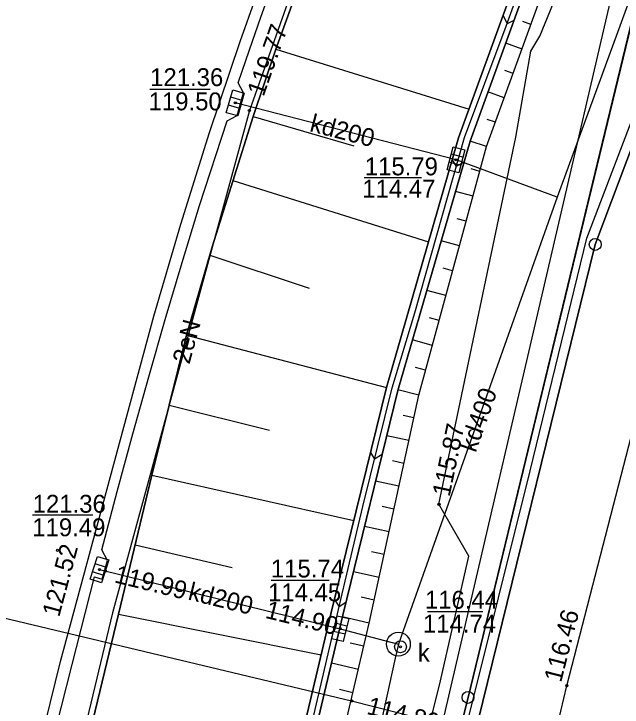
# Model space of a CAD drawing. Extents: x 6424617 to 6425697, y 5665845 to 5667190.
# Drawn here: x 6425405.28 to 6425430.8, y 5666658.75 to 5666687.83 of the extents above; entities that cross this region are included whole.
import ezdxf

# ---------------------------------------------------------------- set-up
doc = ezdxf.new("R2010")
doc.units = 0
for name, color, linetype in [('Warstwa 1', 7, 'Continuous'), ('Warstwa 10', 7, 'Continuous'), ('Warstwa 12', 7, 'Continuous'), ('Warstwa 13', 7, 'Continuous'), ('Warstwa 14', 7, 'Continuous'), ('Warstwa 15', 7, 'Continuous'), ('Warstwa 16', 7, 'Continuous'), ('Warstwa 2', 7, 'Continuous'), ('Warstwa 20', 7, 'Continuous'), ('Warstwa 21', 7, 'Continuous'), ('Warstwa 25', 7, 'Continuous'), ('Warstwa 4', 7, 'Continuous'), ('Warstwa 5', 7, 'Continuous'), ('Warstwa 6', 7, 'Continuous'), ('Warstwa 8', 7, 'Continuous'), ('Warstwa 9', 7, 'Continuous')]:
    doc.layers.add(name, color=color, linetype=linetype)

msp = doc.modelspace()

# ---------------------------------------------------------------- linework, layer by layer
at = {"layer": 'Warstwa 1'}
for p, q in [((6425424.332, 5666659.157), (6425447.915, 5666756.464)), ((6425424.332, 5666659.157), (6425447.915, 5666756.464)), ((6425429.67, 5666678.16), (6425441.06, 5666708.4)), ((6425429.67, 5666678.16), (6425441.06, 5666708.4)), ((6425407.73, 5666588.9), (6425429.67, 5666678.16)), ((6425407.73, 5666588.9), (6425429.67, 5666678.16)), ((6425420.309, 5666643.115), (6425424.332, 5666659.157)), ((6425420.309, 5666643.115), (6425424.332, 5666659.157))]:
    msp.add_line(p, q, dxfattribs=at)
at = {"layer": 'Warstwa 10'}
msp.add_lwpolyline([(6425353.93, 5666675.12), (6425356.64, 5666674), (6425419.45, 5666659.01), (6425425.67, 5666657.43), (6425435.39, 5666654.77), (6425442.77, 5666653.23), (6425444.16, 5666651.67), (6425444.24, 5666650.52)], dxfattribs=at)
for centre in [(6425429.67, 5666678.16), (6425424.332, 5666659.157), (6425424.332, 5666659.157)]:
    msp.add_circle(centre, 0.25, dxfattribs=at)
at = {"layer": 'Warstwa 12'}
for points in [[(6425400.589, 5666563.562), (6425402.097, 5666569.421), (6425408.541, 5666596.501), (6425409.731, 5666601.15), (6425418.678, 5666638.344), (6425430.852, 5666690.725), (6425440.64, 5666730.583), (6425449.798, 5666769.666), (6425460.497, 5666812.844)], [(6425401.078, 5666563.555), (6425407.372, 5666594.683), (6425410.104, 5666607.42), (6425414.274, 5666622.662), (6425422.449, 5666656.951), (6425423.137, 5666659.672), (6425424.37, 5666665.077), (6425423.114, 5666667.259), (6425426.34, 5666682.661), (6425426.963, 5666686.268), (6425427.349, 5666686.904), (6425431.338, 5666696.626), (6425432.041, 5666698.181), (6425433.493, 5666701.322), (6425441.988, 5666717.572), (6425451.938, 5666730.92), (6425464.349, 5666743.694), (6425443.874, 5666766.111), (6425443.428, 5666768.827), (6425447.038, 5666782.839), (6425452.086, 5666802.372), (6425454.75, 5666812.915)], [(6425421.88, 5666719.91), (6425428.49, 5666716.24), (6425424.55, 5666707.76), (6425420.22, 5666698.06), (6425415.16, 5666683.78), (6425409.42, 5666662.7), (6425405.85, 5666647.84), (6425402.62, 5666635.28), (6425398, 5666615.16), (6425393.51, 5666597.25), (6425390.12, 5666582.23), (6425385.578, 5666563.742)], [(6425439.31, 5666710.23), (6425439.11, 5666709.67), (6425434.12, 5666696.64), (6425428.07, 5666680.14), (6425421.61, 5666661.95), (6425421.41, 5666661.39), (6425421.28, 5666660.8), (6425417.22, 5666642.32), (6425415.08, 5666632.58), (6425413.05, 5666623.36), (6425412.93, 5666622.78), (6425412.79, 5666622.19), (6425408.52, 5666603.31), (6425404.1, 5666583.8), (6425399.522, 5666563.574)], [(6425428.07, 5666680.14), (6425423.83, 5666681.71), (6425414.57, 5666684.1)], [(6425408.87, 5666664.52), (6425418.97, 5666662.04), (6425420.83, 5666661.54), (6425421.41, 5666661.39)]]:
    msp.add_lwpolyline(points, dxfattribs=at)
at = {"layer": 'Warstwa 14'}
for p, q in [((6425413.517, 5666684.661), (6425410.982, 5666684.661)), ((6425422.385, 5666680.96), (6425419.979, 5666680.96)), ((6425408.596, 5666666.796), (6425406.061, 5666666.796)), ((6425418.512, 5666664.066), (6425416.072, 5666664.066)), ((6425424.953, 5666662.754), (6425422.626, 5666662.754))]:
    msp.add_line(p, q, dxfattribs=at)
for centre in [(6425414.57, 5666684.1), (6425415.16, 5666683.78), (6425423.83, 5666681.71), (6425423.114, 5666667.259), (6425408.87, 5666664.52), (6425409.113, 5666664.46), (6425418.727, 5666662.1), (6425418.97, 5666662.04), (6425421.5, 5666661.28), (6425419.45, 5666659.01)]:
    msp.add_circle(centre, 0.045, dxfattribs=at)
at = {"layer": 'Warstwa 16'}
msp.add_circle((6425421.41, 5666661.39), 0.5, dxfattribs=at)
at = {"layer": 'Warstwa 2'}
msp.add_lwpolyline([(6425401.605, 5666563.549), (6425408.292, 5666593.91), (6425426.937, 5666668.658), (6425429.315, 5666678.428), (6425440.801, 5666708.49), (6425443.917, 5666714.896), (6425442.454, 5666715.863), (6425448.554, 5666724.576), (6425465.569, 5666741.764), (6425473.115, 5666748.06), (6425496.069, 5666761.71)], dxfattribs=at)
at = {"layer": 'Warstwa 20'}
for points in [[(6425397.717, 5666563.595), (6425408.777, 5666613.558), (6425420.19, 5666662.277), (6425422.263, 5666671.843), (6425425.112, 5666682.265), (6425428.828, 5666692.501), (6425434.133, 5666703.719), (6425439.89, 5666714.579), (6425446.35, 5666724.425), (6425453.458, 5666733.05), (6425459.766, 5666739.488), (6425469.542, 5666749.045), (6425480.164, 5666757.256), (6425501.728, 5666770.441), (6425513.396, 5666776.752), (6425534.779, 5666786.519), (6425541.614, 5666790.023)], [(6425405.446, 5666645.158), (6425409.663, 5666662.648), (6425411.069, 5666668.474), (6425412.526, 5666674.35), (6425413.614, 5666678.101), (6425415.312, 5666683.522), (6425416.264, 5666686.356), (6425419.316, 5666694.754), (6425423.975, 5666705.683), (6425430.593, 5666718.208)]]:
    msp.add_lwpolyline(points, dxfattribs=at)
at = {"layer": 'Warstwa 21'}
for points in [[(6425395.128, 5666563.627), (6425400.623, 5666586.839), (6425406.117, 5666610.05), (6425418.598, 5666662.716), (6425420.909, 5666672.158), (6425423.939, 5666682.636), (6425427.728, 5666693.051), (6425432.507, 5666703.979), (6425438.572, 5666715.223), (6425444.985, 5666725.25), (6425452.157, 5666734.094), (6425458.51, 5666740.811), (6425468.627, 5666750.422), (6425479.256, 5666758.503), (6425490.733, 5666765.878), (6425500.954, 5666771.865), (6425512.768, 5666777.974), (6425526.98, 5666784.499), (6425534.042, 5666787.773), (6425542.088, 5666792.135)], [(6425541.942, 5666791.484), (6425534.274, 5666787.329), (6425527.192, 5666784.035), (6425512.98, 5666777.53), (6425501.186, 5666771.421), (6425490.985, 5666765.453), (6425479.549, 5666758.097), (6425468.96, 5666750.036), (6425458.864, 5666740.465), (6425452.531, 5666733.767), (6425445.4, 5666724.963), (6425439.007, 5666714.975), (6425432.963, 5666703.75), (6425428.185, 5666692.863), (6425424.416, 5666682.488), (6425421.387, 5666672.029), (6425419.076, 5666662.608), (6425407.511, 5666613.811), (6425395.635, 5666563.62)]]:
    msp.add_lwpolyline(points, dxfattribs=at)
at = {"layer": 'Warstwa 25'}
for centre in [(6425407.111, 5666665.325), (6425428.48, 5666659.65)]:
    msp.add_circle(centre, 0.045, dxfattribs=at)
at = {"layer": 'Warstwa 4'}
for p, q in [((6425414.859, 5666684.199), (6425414.378, 5666684.337)), ((6425414.762, 5666683.863), (6425414.281, 5666684.001)), ((6425424.116, 5666681.815), (6425423.633, 5666681.943)), ((6425424.027, 5666681.477), (6425423.544, 5666681.605)), ((6425409.161, 5666664.612), (6425408.684, 5666664.762)), ((6425409.056, 5666664.278), (6425408.579, 5666664.428)), ((6425419.253, 5666662.153), (6425418.766, 5666662.267)), ((6425419.174, 5666661.813), (6425418.687, 5666661.927))]:
    msp.add_line(p, q, dxfattribs=at)
for points in [[(6425414.948, 5666684.512), (6425414.673, 5666683.55), (6425414.192, 5666683.688), (6425414.467, 5666684.65)], [(6425424.199, 5666682.13), (6425423.944, 5666681.163), (6425423.461, 5666681.29), (6425423.716, 5666682.257)], [(6425409.259, 5666664.922), (6425408.958, 5666663.968), (6425408.481, 5666664.118), (6425408.782, 5666665.072)], [(6425419.327, 5666662.47), (6425419.099, 5666661.496), (6425418.613, 5666661.61), (6425418.841, 5666662.584)]]:
    msp.add_lwpolyline(points, close=True, dxfattribs=at)
msp.add_circle((6425421.5, 5666661.28), 0.25, dxfattribs=at)
at = {"layer": 'Warstwa 6'}
for points in [[(6425352.06, 5666353.98), (6425364.93, 5666402.71), (6425390.68, 5666508.89), (6425407.73, 5666588.9), (6425429.67, 5666678.16), (6425441.06, 5666708.4), (6425451.88, 5666727.39), (6425465.93, 5666741.65), (6425473.47, 5666747.98), (6425474.6, 5666748.65), (6425522.252, 5666945.035)], [(6425471.236, 5666853.116), (6425454.155, 5666782.149), (6425453.13, 5666778.441), (6425450.35, 5666766.844), (6425449.817, 5666764.101), (6425447.915, 5666756.464), (6425424.332, 5666659.157), (6425420.309, 5666643.115), (6425407.267, 5666589.052), (6425400.851, 5666561.248), (6425393.198, 5666530.378), (6425392.009, 5666527.133), (6425381.456, 5666483.847), (6425377.52, 5666465.123), (6425363.818, 5666408.694), (6425353.441, 5666367.596)], [(6425353.441, 5666367.596), (6425363.818, 5666408.694), (6425377.52, 5666465.123), (6425381.456, 5666483.847), (6425392.009, 5666527.133), (6425393.198, 5666530.378), (6425400.851, 5666561.248), (6425407.267, 5666589.052), (6425348.172, 5666604.865), (6425360.791, 5666657.874), (6425420.309, 5666643.115), (6425424.332, 5666659.157), (6425447.915, 5666756.464), (6425449.817, 5666764.101), (6425450.35, 5666766.844), (6425453.13, 5666778.441), (6425454.155, 5666782.149), (6425437.407, 5666792.342), (6425392.62, 5666819.33)], [(6425386.659, 5666386.227), (6425410.054, 5666482.642), (6425433.754, 5666580.312), (6425463.303, 5666702.097), (6425474.6, 5666748.65), (6425473.47, 5666747.98), (6425465.93, 5666741.65), (6425451.88, 5666727.39), (6425441.06, 5666708.4), (6425429.67, 5666678.16), (6425407.73, 5666588.9), (6425390.68, 5666508.89), (6425364.93, 5666402.71), (6425352.06, 5666353.98)], [(6425406.809, 5666656.907), (6425407.725, 5666660.542), (6425408.661, 5666664.216), (6425408.99, 5666664.12), (6425409.214, 5666664.906), (6425408.972, 5666665.351), (6425409.616, 5666667.79), (6425410.27, 5666670.209), (6425410.944, 5666672.608), (6425411.627, 5666675.006), (6425412.341, 5666677.404), (6425413.064, 5666679.792), (6425414.228, 5666683.342), (6425414.653, 5666683.574), (6425414.92, 5666684.52), (6425414.688, 5666684.944), (6425415.163, 5666686.319), (6425415.646, 5666687.692), (6425416.137, 5666689.062)]]:
    msp.add_lwpolyline(points, dxfattribs=at)
at = {"layer": 'Warstwa 8'}
for p, q in [((6425414.77, 5666686.677), (6425416.121, 5666690.474)), ((6425413.491, 5666682.856), (6425414.77, 5666686.677)), ((6425412.284, 5666679.012), (6425413.491, 5666682.856)), ((6425411.15, 5666675.145), (6425412.284, 5666679.012)), ((6425407.237, 5666660.661), (6425411.15, 5666675.145)), ((6425428.48, 5666659.65), (6425431.186, 5666670.142)), ((6425403.546, 5666645.693), (6425407.237, 5666660.661)), ((6425423.79, 5666640.16), (6425428.48, 5666659.65))]:
    msp.add_line(p, q, dxfattribs=at)
msp.add_lwpolyline([(6425356.64, 5666674), (6425419.45, 5666659.01)], dxfattribs=at)
at = {"layer": 'Warstwa 9'}
for p, q in [((6425425.935, 5666687.311), (6425428.004, 5666693.138)), ((6425425.807, 5666687.77), (6425425.973, 5666687.42)), ((6425424.18, 5666682.647), (6425425.935, 5666687.311)), ((6425426.257, 5666687.555), (6425425.973, 5666687.42)), ((6425426.97, 5666687.383), (6425426.628, 5666687.507)), ((6425426.598, 5666686.359), (6425425.913, 5666686.608)), ((6425416.264, 5666686.356), (6425424.374, 5666683.831)), ((6425426.227, 5666685.336), (6425425.884, 5666685.46)), ((6425425.855, 5666684.312), (6425425.169, 5666684.562)), ((6425415.312, 5666683.522), (6425419.537, 5666682.293)), ((6425425.484, 5666683.288), (6425425.138, 5666683.407)), ((6425422.101, 5666675.294), (6425424.18, 5666682.647)), ((6425425.112, 5666682.265), (6425424.416, 5666682.488)), ((6425423.672, 5666681.713), (6425423.834, 5666681.424)), ((6425424.161, 5666681.606), (6425423.834, 5666681.424)), ((6425424.827, 5666681.223), (6425424.469, 5666681.329)), ((6425414.471, 5666680.838), (6425422.676, 5666678.268)), ((6425424.542, 5666680.181), (6425423.806, 5666680.382)), ((6425424.257, 5666679.138), (6425423.881, 5666679.241)), ((6425423.972, 5666678.096), (6425423.205, 5666678.306)), ((6425413.501, 5666677.711), (6425417.662, 5666676.329)), ((6425423.688, 5666677.054), (6425423.296, 5666677.161)), ((6425423.403, 5666676.012), (6425422.604, 5666676.231)), ((6425421.147, 5666672.147), (6425422.101, 5666675.294)), ((6425422.101, 5666675.295), (6425422.101, 5666675.294)), ((6425422.101, 5666675.295), (6425422.101, 5666675.294)), ((6425423.118, 5666674.97), (6425422.711, 5666675.081)), ((6425412.526, 5666674.35), (6425420.909, 5666672.158)), ((6425422.833, 5666673.927), (6425422.003, 5666674.154)), ((6425422.548, 5666672.885), (6425422.124, 5666672.995)), ((6425419.926, 5666667.169), (6425421.147, 5666672.147)), ((6425422.263, 5666671.843), (6425421.395, 5666672.056)), ((6425411.798, 5666671.415), (6425416.007, 5666670.371)), ((6425422.056, 5666670.886), (6425421.607, 5666670.99)), ((6425421.848, 5666669.93), (6425420.921, 5666670.131)), ((6425420.242, 5666669.434), (6425420.413, 5666669.153)), ((6425420.728, 5666669.344), (6425420.413, 5666669.153)), ((6425421.641, 5666668.974), (6425421.164, 5666669.077)), ((6425411.069, 5666668.474), (6425419.542, 5666666.574)), ((6425421.434, 5666668.017), (6425420.455, 5666668.23)), ((6425418.992, 5666663.269), (6425419.926, 5666667.169)), ((6425421.227, 5666667.06), (6425420.724, 5666667.169)), ((6425421.019, 5666666.103), (6425419.988, 5666666.327)), ((6425410.366, 5666665.561), (6425414.433, 5666664.601)), ((6425420.812, 5666665.146), (6425420.284, 5666665.261)), ((6425420.605, 5666664.19), (6425419.522, 5666664.425)), ((6425417.762, 5666657.995), (6425418.992, 5666663.269)), ((6425418.732, 5666663.262), (6425418.92, 5666662.96)), ((6425420.398, 5666663.234), (6425419.844, 5666663.356)), ((6425419.206, 5666663.138), (6425418.92, 5666662.96)), ((6425409.663, 5666662.648), (6425418.178, 5666660.945)), ((6425420.19, 5666662.277), (6425419.058, 5666662.532)), ((6425419.962, 5666661.302), (6425419.395, 5666661.433)), ((6425419.733, 5666660.328), (6425418.599, 5666660.594)), ((6425419.505, 5666659.353), (6425418.936, 5666659.487))]:
    msp.add_line(p, q, dxfattribs=at)
for points in [[(6425542.088, 5666792.135), (6425534.042, 5666787.773), (6425526.98, 5666784.499), (6425512.768, 5666777.974), (6425500.954, 5666771.865), (6425490.733, 5666765.878), (6425479.256, 5666758.503), (6425468.627, 5666750.422), (6425458.51, 5666740.811), (6425452.157, 5666734.094), (6425444.985, 5666725.25), (6425438.572, 5666715.223), (6425432.507, 5666703.979), (6425427.728, 5666693.051), (6425423.939, 5666682.636), (6425420.909, 5666672.158), (6425418.598, 5666662.716), (6425406.117, 5666610.05)], [(6425406.117, 5666610.05), (6425418.598, 5666662.716), (6425420.909, 5666672.158), (6425423.939, 5666682.636), (6425427.728, 5666693.051), (6425432.507, 5666703.979), (6425438.572, 5666715.223), (6425444.985, 5666725.25), (6425452.157, 5666734.094), (6425458.51, 5666740.811), (6425468.627, 5666750.422), (6425479.256, 5666758.503), (6425490.733, 5666765.878), (6425500.954, 5666771.865), (6425512.768, 5666777.974), (6425526.98, 5666784.499), (6425534.042, 5666787.773), (6425542.088, 5666792.135)], [(6425407.511, 5666613.811), (6425419.076, 5666662.608), (6425421.387, 5666672.029), (6425424.416, 5666682.488), (6425428.185, 5666692.863), (6425432.963, 5666703.75), (6425439.007, 5666714.975), (6425445.4, 5666724.963), (6425452.531, 5666733.767), (6425458.864, 5666740.465), (6425468.96, 5666750.036), (6425479.549, 5666758.097), (6425490.985, 5666765.453), (6425501.186, 5666771.421), (6425512.98, 5666777.53), (6425527.192, 5666784.035), (6425534.274, 5666787.329), (6425541.942, 5666791.484)], [(6425541.942, 5666791.484), (6425534.274, 5666787.329), (6425527.192, 5666784.035), (6425512.98, 5666777.53), (6425501.186, 5666771.421), (6425490.985, 5666765.453), (6425479.549, 5666758.097), (6425468.96, 5666750.036), (6425458.864, 5666740.465), (6425452.531, 5666733.767), (6425445.4, 5666724.963), (6425439.007, 5666714.975), (6425432.963, 5666703.75), (6425428.185, 5666692.863), (6425424.416, 5666682.488), (6425421.387, 5666672.029), (6425419.076, 5666662.608), (6425407.511, 5666613.811)], [(6425408.777, 5666613.558), (6425420.19, 5666662.277), (6425422.263, 5666671.843), (6425425.112, 5666682.265), (6425428.828, 5666692.501), (6425434.133, 5666703.719), (6425439.89, 5666714.579), (6425446.35, 5666724.425), (6425453.458, 5666733.05), (6425459.766, 5666739.488), (6425469.542, 5666749.045), (6425480.164, 5666757.256), (6425501.728, 5666770.441), (6425513.396, 5666776.752), (6425534.779, 5666786.519), (6425541.614, 5666790.023)], [(6425430.593, 5666718.208), (6425423.975, 5666705.683), (6425419.316, 5666694.754), (6425416.264, 5666686.356), (6425415.312, 5666683.522), (6425413.614, 5666678.101), (6425412.526, 5666674.35), (6425411.069, 5666668.474), (6425409.663, 5666662.648), (6425405.446, 5666645.158)]]:
    msp.add_lwpolyline(points, dxfattribs=at)

# ---------------------------------------------------------------- texts
at = {"layer": 'Warstwa 13'}
for s, rotation, p in [('kd200', 345.5279, (6425417.652, 5666682.917)), ('2eN', 74.7653, (6425412.642, 5666673.105)), ('kd400', 70.4452, (6425424.652, 5666669.396)), ('kd200', 346.204, (6425412.551, 5666663.27))]:
    msp.add_text(s, height=0.75, rotation=rotation, dxfattribs=at).set_placement(p)
at = {"layer": 'Warstwa 14'}
for s, rotation, p in [('119.77', 70.491, (6425415.753, 5666684.332)), ('115.87', 78.1686, (6425423.558, 5666667.549)), ('119.99', 346.204, (6425409.457, 5666663.989)), ('114.90', 346.204, (6425415.79, 5666662.499)), ('114.89', 345.7457, (6425420.047, 5666658.472))]:
    msp.add_text(s, height=0.75, rotation=rotation, dxfattribs=at).set_placement(p)
for s, p in [('119.50', (6425410.934, 5666683.786)), ('114.47', (6425419.898, 5666680.123)), ('119.49', (6425406.052, 5666665.919)), ('114.45', (6425415.944, 5666663.19)), ('114.74', (6425422.444, 5666661.879))]:
    msp.add_text(s, height=0.75, dxfattribs=at).set_placement(p)
at = {"layer": 'Warstwa 15'}
for s, p in [('121.36', (6425410.996, 5666684.802)), ('115.79', (6425420.003, 5666681.059)), ('121.36', (6425406.069, 5666666.906)), ('115.74', (6425416.061, 5666664.19)), ('116.44', (6425422.526, 5666662.879))]:
    msp.add_text(s, height=0.75, dxfattribs=at).set_placement(p)
at = {"layer": 'Warstwa 25'}
for s, rotation, p in [('121.52', 74.8799, (6425407.179, 5666662.5)), ('116.46', 75.5388, (6425428.236, 5666659.754))]:
    msp.add_text(s, height=0.75, rotation=rotation, dxfattribs=at).set_placement(p)
at = {"layer": 'Warstwa 5'}
msp.add_text('k', height=0.75, dxfattribs=at).set_placement((6425422.227, 5666660.66))

doc.saveas('drawing.dxf')
